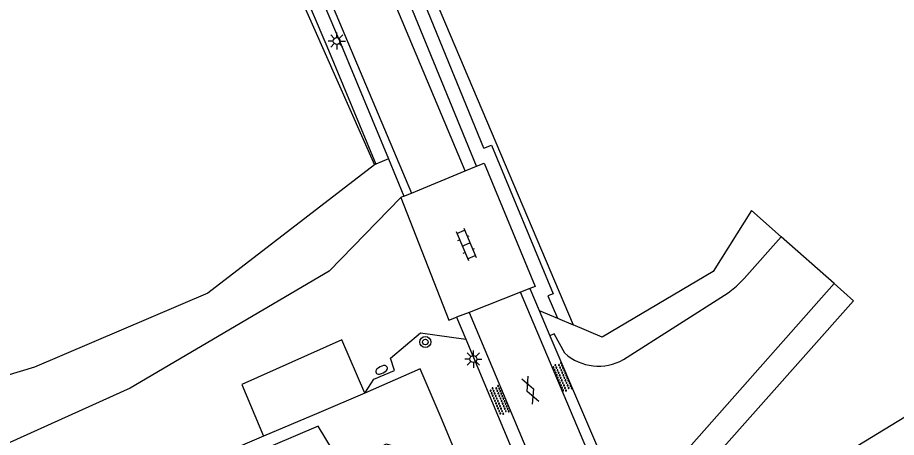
# Model space of a CAD drawing. Extents: x 124000 to 129000, y 395500 to 397503.
# Drawn here: x 128564.6 to 128628.5, y 396069.7 to 396100.2 of the extents above; entities that cross this region are included whole.
import ezdxf

# ---------------------------------------------------------------- set-up
doc = ezdxf.new("R2010")
doc.units = 0
for name, color, linetype in [('gg-afsc-hekwerk', 7, 'Continuous'), ('gg-bbg-gedigitaliseerde bijgebouw', 7, 'Continuous'), ('gg-knt-verharding', 7, 'Continuous'), ('gt-grn-groengrens', 7, 'Continuous'), ('gt-grn-groengrens NZ', 7, 'Continuous'), ('gt-symb-boom', 7, 'Continuous'), ('gt-symb-brandkraan', 7, 'Continuous'), ('gt-symb-gesloten verharding', 7, 'Continuous'), ('gt-symb-klinker verharding', 7, 'Continuous'), ('gt-symb-lichtmast', 7, 'Continuous'), ('gt-symb-overige verharding', 7, 'Continuous')]:
    doc.layers.add(name, color=color, linetype=linetype)

# ---------------------------------------------------------------- blocks, each defined once
blk = doc.blocks.new('gt0-LMAST')
at = {"layer": 'gt-symb-lichtmast'}
for p, q in [((-0.182, 0.173), (-0.447, 0.438)), ((-0.005, 0.246), (-0.005, 0.621)), ((0.172, 0.173), (0.437, 0.438)), ((-0.255, -0.004), (-0.63, -0.004)), ((-0.182, -0.181), (-0.447, -0.446)), ((-0.005, -0.254), (-0.005, -0.629)), ((0.437, -0.446), (0.172, -0.181)), ((0.245, -0.004), (0.62, -0.004))]:
    blk.add_line(p, q, dxfattribs=at)
blk.add_circle((-0.005, -0.004), 0.25, dxfattribs=at)
blk = doc.blocks.new('gt0-KL1')
at = {"layer": 'gt-symb-klinker verharding'}
for p, q in [((-1.15, 0.3), (1.15, 0.3)), ((-1, -0.3), (-1, 0.3)), ((-0.5, 0.3), (-0.5, 0.45)), ((0, -0.3), (0, 0.3)), ((0.5, 0.3), (0.5, 0.45)), ((1, -0.3), (1, 0.3)), ((-1.15, -0.3), (1.15, -0.3)), ((-0.5, -0.45), (-0.5, -0.3)), ((0.5, -0.45), (0.5, -0.3))]:
    blk.add_line(p, q, dxfattribs=at)
blk = doc.blocks.new('gt0-OVH')
at = {"layer": 'gt-symb-overige verharding'}
for points in [[(-0.972, 0.298), (-0.967, 0.308), (-0.965, 0.319), (-0.966, 0.33), (-0.971, 0.34), (-0.978, 0.348), (-0.988, 0.353), (-0.999, 0.355), (-1.01, 0.354), (-1.02, 0.349), (-1.028, 0.342), (-1.033, 0.332), (-1.035, 0.321), (-1.034, 0.31), (-1.029, 0.3), (-1.022, 0.292), (-1.012, 0.287), (-1.001, 0.285), (-0.99, 0.286), (-0.98, 0.291)], [(-0.872, 0.106), (-0.867, 0.116), (-0.865, 0.126), (-0.866, 0.137), (-0.871, 0.147), (-0.878, 0.156), (-0.888, 0.161), (-0.899, 0.163), (-0.91, 0.162), (-0.92, 0.157), (-0.928, 0.15), (-0.933, 0.14), (-0.935, 0.129), (-0.934, 0.118), (-0.929, 0.108), (-0.922, 0.1), (-0.912, 0.095), (-0.901, 0.092), (-0.89, 0.094), (-0.88, 0.098)], [(-0.772, 0.298), (-0.767, 0.308), (-0.765, 0.319), (-0.766, 0.33), (-0.771, 0.34), (-0.778, 0.348), (-0.788, 0.353), (-0.799, 0.355), (-0.81, 0.354), (-0.82, 0.349), (-0.828, 0.342), (-0.833, 0.332), (-0.835, 0.321), (-0.834, 0.31), (-0.829, 0.3), (-0.822, 0.292), (-0.812, 0.287), (-0.801, 0.285), (-0.79, 0.286), (-0.78, 0.291)], [(-0.672, 0.106), (-0.667, 0.116), (-0.665, 0.126), (-0.666, 0.137), (-0.671, 0.147), (-0.678, 0.156), (-0.688, 0.161), (-0.699, 0.163), (-0.71, 0.162), (-0.72, 0.157), (-0.728, 0.15), (-0.733, 0.14), (-0.735, 0.129), (-0.734, 0.118), (-0.729, 0.108), (-0.722, 0.1), (-0.712, 0.095), (-0.701, 0.092), (-0.69, 0.094), (-0.68, 0.098)], [(-0.572, 0.298), (-0.567, 0.308), (-0.565, 0.319), (-0.566, 0.33), (-0.571, 0.34), (-0.578, 0.348), (-0.588, 0.353), (-0.599, 0.355), (-0.61, 0.354), (-0.62, 0.349), (-0.628, 0.342), (-0.633, 0.332), (-0.635, 0.321), (-0.634, 0.31), (-0.629, 0.3), (-0.622, 0.292), (-0.612, 0.287), (-0.601, 0.285), (-0.59, 0.286), (-0.58, 0.291)], [(-0.472, 0.106), (-0.467, 0.116), (-0.465, 0.126), (-0.466, 0.137), (-0.471, 0.147), (-0.478, 0.156), (-0.488, 0.161), (-0.499, 0.163), (-0.51, 0.162), (-0.52, 0.157), (-0.528, 0.15), (-0.533, 0.14), (-0.535, 0.129), (-0.534, 0.118), (-0.529, 0.108), (-0.522, 0.1), (-0.512, 0.095), (-0.501, 0.092), (-0.49, 0.094), (-0.48, 0.098)], [(-0.372, 0.298), (-0.367, 0.308), (-0.365, 0.319), (-0.366, 0.33), (-0.371, 0.34), (-0.378, 0.348), (-0.388, 0.353), (-0.399, 0.355), (-0.41, 0.354), (-0.42, 0.349), (-0.428, 0.342), (-0.433, 0.332), (-0.435, 0.321), (-0.434, 0.31), (-0.429, 0.3), (-0.422, 0.292), (-0.412, 0.287), (-0.401, 0.285), (-0.39, 0.286), (-0.38, 0.291)], [(-0.272, 0.106), (-0.267, 0.116), (-0.265, 0.126), (-0.266, 0.137), (-0.271, 0.147), (-0.278, 0.156), (-0.288, 0.161), (-0.299, 0.163), (-0.31, 0.162), (-0.32, 0.157), (-0.328, 0.15), (-0.333, 0.14), (-0.335, 0.129), (-0.334, 0.118), (-0.329, 0.108), (-0.322, 0.1), (-0.312, 0.095), (-0.301, 0.092), (-0.29, 0.094), (-0.28, 0.098)], [(-0.172, 0.298), (-0.167, 0.308), (-0.165, 0.319), (-0.166, 0.33), (-0.171, 0.34), (-0.178, 0.348), (-0.188, 0.353), (-0.199, 0.355), (-0.21, 0.354), (-0.22, 0.349), (-0.228, 0.342), (-0.233, 0.332), (-0.235, 0.321), (-0.234, 0.31), (-0.229, 0.3), (-0.222, 0.292), (-0.212, 0.287), (-0.201, 0.285), (-0.19, 0.286), (-0.18, 0.291)], [(-0.072, 0.106), (-0.067, 0.116), (-0.065, 0.126), (-0.066, 0.137), (-0.071, 0.147), (-0.078, 0.156), (-0.088, 0.161), (-0.099, 0.163), (-0.11, 0.162), (-0.12, 0.157), (-0.128, 0.15), (-0.133, 0.14), (-0.135, 0.129), (-0.134, 0.118), (-0.129, 0.108), (-0.122, 0.1), (-0.112, 0.095), (-0.101, 0.092), (-0.09, 0.094), (-0.08, 0.098)], [(0.028, 0.298), (0.033, 0.308), (0.035, 0.319), (0.034, 0.33), (0.029, 0.34), (0.022, 0.348), (0.012, 0.353), (0.001, 0.355), (-0.01, 0.354), (-0.02, 0.349), (-0.028, 0.342), (-0.033, 0.332), (-0.035, 0.321), (-0.034, 0.31), (-0.029, 0.3), (-0.022, 0.292), (-0.012, 0.287), (-0.001, 0.285), (0.01, 0.286), (0.02, 0.291)], [(0.128, 0.106), (0.133, 0.116), (0.135, 0.126), (0.134, 0.137), (0.129, 0.147), (0.122, 0.156), (0.112, 0.161), (0.101, 0.163), (0.09, 0.162), (0.08, 0.157), (0.072, 0.15), (0.067, 0.14), (0.065, 0.129), (0.066, 0.118), (0.071, 0.108), (0.078, 0.1), (0.088, 0.095), (0.099, 0.092), (0.11, 0.094), (0.12, 0.098)], [(0.228, 0.298), (0.233, 0.308), (0.235, 0.319), (0.234, 0.33), (0.229, 0.34), (0.222, 0.348), (0.212, 0.353), (0.201, 0.355), (0.19, 0.354), (0.18, 0.349), (0.172, 0.342), (0.167, 0.332), (0.165, 0.321), (0.166, 0.31), (0.171, 0.3), (0.178, 0.292), (0.188, 0.287), (0.199, 0.285), (0.21, 0.286), (0.22, 0.291)], [(0.328, 0.106), (0.333, 0.116), (0.335, 0.126), (0.334, 0.137), (0.329, 0.147), (0.322, 0.156), (0.312, 0.161), (0.301, 0.163), (0.29, 0.162), (0.28, 0.157), (0.272, 0.15), (0.267, 0.14), (0.265, 0.129), (0.266, 0.118), (0.271, 0.108), (0.278, 0.1), (0.288, 0.095), (0.299, 0.092), (0.31, 0.094), (0.32, 0.098)], [(0.428, 0.298), (0.433, 0.308), (0.435, 0.319), (0.434, 0.33), (0.429, 0.34), (0.422, 0.348), (0.412, 0.353), (0.401, 0.355), (0.39, 0.354), (0.38, 0.349), (0.372, 0.342), (0.367, 0.332), (0.365, 0.321), (0.366, 0.31), (0.371, 0.3), (0.378, 0.292), (0.388, 0.287), (0.399, 0.285), (0.41, 0.286), (0.42, 0.291)], [(0.528, 0.106), (0.533, 0.116), (0.535, 0.126), (0.534, 0.137), (0.529, 0.147), (0.522, 0.156), (0.512, 0.161), (0.501, 0.163), (0.49, 0.162), (0.48, 0.157), (0.472, 0.15), (0.467, 0.14), (0.465, 0.129), (0.466, 0.118), (0.471, 0.108), (0.478, 0.1), (0.488, 0.095), (0.499, 0.092), (0.51, 0.094), (0.52, 0.098)], [(0.628, 0.298), (0.633, 0.308), (0.635, 0.319), (0.634, 0.33), (0.629, 0.34), (0.622, 0.348), (0.612, 0.353), (0.601, 0.355), (0.59, 0.354), (0.58, 0.349), (0.572, 0.342), (0.567, 0.332), (0.565, 0.321), (0.566, 0.31), (0.571, 0.3), (0.578, 0.292), (0.588, 0.287), (0.599, 0.285), (0.61, 0.286), (0.62, 0.291)], [(0.728, 0.106), (0.733, 0.116), (0.735, 0.126), (0.734, 0.137), (0.729, 0.147), (0.722, 0.156), (0.712, 0.161), (0.701, 0.163), (0.69, 0.162), (0.68, 0.157), (0.672, 0.15), (0.667, 0.14), (0.665, 0.129), (0.666, 0.118), (0.671, 0.108), (0.678, 0.1), (0.688, 0.095), (0.699, 0.092), (0.71, 0.094), (0.72, 0.098)], [(0.828, 0.298), (0.833, 0.308), (0.835, 0.319), (0.834, 0.33), (0.829, 0.34), (0.822, 0.348), (0.812, 0.353), (0.801, 0.355), (0.79, 0.354), (0.78, 0.349), (0.772, 0.342), (0.767, 0.332), (0.765, 0.321), (0.766, 0.31), (0.771, 0.3), (0.778, 0.292), (0.788, 0.287), (0.799, 0.285), (0.81, 0.286), (0.82, 0.291)], [(0.928, 0.106), (0.933, 0.116), (0.935, 0.126), (0.934, 0.137), (0.929, 0.147), (0.922, 0.156), (0.912, 0.161), (0.901, 0.163), (0.89, 0.162), (0.88, 0.157), (0.872, 0.15), (0.867, 0.14), (0.865, 0.129), (0.866, 0.118), (0.871, 0.108), (0.878, 0.1), (0.888, 0.095), (0.899, 0.092), (0.91, 0.094), (0.92, 0.098)], [(1.028, 0.298), (1.033, 0.308), (1.035, 0.319), (1.034, 0.33), (1.029, 0.34), (1.022, 0.348), (1.012, 0.353), (1.001, 0.355), (0.99, 0.354), (0.98, 0.349), (0.972, 0.342), (0.967, 0.332), (0.965, 0.321), (0.966, 0.31), (0.971, 0.3), (0.978, 0.292), (0.988, 0.287), (0.999, 0.285), (1.01, 0.286), (1.02, 0.291)], [(-0.972, -0.142), (-0.967, -0.132), (-0.965, -0.121), (-0.966, -0.11), (-0.971, -0.1), (-0.978, -0.092), (-0.988, -0.087), (-0.999, -0.085), (-1.01, -0.086), (-1.02, -0.091), (-1.028, -0.098), (-1.033, -0.108), (-1.035, -0.119), (-1.034, -0.13), (-1.029, -0.14), (-1.022, -0.148), (-1.012, -0.153), (-1.001, -0.155), (-0.99, -0.154), (-0.98, -0.149)], [(-0.872, -0.334), (-0.867, -0.324), (-0.865, -0.314), (-0.866, -0.303), (-0.871, -0.293), (-0.878, -0.284), (-0.888, -0.279), (-0.899, -0.277), (-0.91, -0.278), (-0.92, -0.283), (-0.928, -0.29), (-0.933, -0.3), (-0.935, -0.311), (-0.934, -0.322), (-0.929, -0.332), (-0.922, -0.34), (-0.912, -0.345), (-0.901, -0.348), (-0.89, -0.346), (-0.88, -0.342)], [(-0.772, -0.142), (-0.767, -0.132), (-0.765, -0.121), (-0.766, -0.11), (-0.771, -0.1), (-0.778, -0.092), (-0.788, -0.087), (-0.799, -0.085), (-0.81, -0.086), (-0.82, -0.091), (-0.828, -0.098), (-0.833, -0.108), (-0.835, -0.119), (-0.834, -0.13), (-0.829, -0.14), (-0.822, -0.148), (-0.812, -0.153), (-0.801, -0.155), (-0.79, -0.154), (-0.78, -0.149)], [(-0.672, -0.334), (-0.667, -0.324), (-0.665, -0.314), (-0.666, -0.303), (-0.671, -0.293), (-0.678, -0.284), (-0.688, -0.279), (-0.699, -0.277), (-0.71, -0.278), (-0.72, -0.283), (-0.728, -0.29), (-0.733, -0.3), (-0.735, -0.311), (-0.734, -0.322), (-0.729, -0.332), (-0.722, -0.34), (-0.712, -0.345), (-0.701, -0.348), (-0.69, -0.346), (-0.68, -0.342)], [(-0.572, -0.142), (-0.567, -0.132), (-0.565, -0.121), (-0.566, -0.11), (-0.571, -0.1), (-0.578, -0.092), (-0.588, -0.087), (-0.599, -0.085), (-0.61, -0.086), (-0.62, -0.091), (-0.628, -0.098), (-0.633, -0.108), (-0.635, -0.119), (-0.634, -0.13), (-0.629, -0.14), (-0.622, -0.148), (-0.612, -0.153), (-0.601, -0.155), (-0.59, -0.154), (-0.58, -0.149)], [(-0.472, -0.334), (-0.467, -0.324), (-0.465, -0.314), (-0.466, -0.303), (-0.471, -0.293), (-0.478, -0.284), (-0.488, -0.279), (-0.499, -0.277), (-0.51, -0.278), (-0.52, -0.283), (-0.528, -0.29), (-0.533, -0.3), (-0.535, -0.311), (-0.534, -0.322), (-0.529, -0.332), (-0.522, -0.34), (-0.512, -0.345), (-0.501, -0.348), (-0.49, -0.346), (-0.48, -0.342)], [(-0.372, -0.142), (-0.367, -0.132), (-0.365, -0.121), (-0.366, -0.11), (-0.371, -0.1), (-0.378, -0.092), (-0.388, -0.087), (-0.399, -0.085), (-0.41, -0.086), (-0.42, -0.091), (-0.428, -0.098), (-0.433, -0.108), (-0.435, -0.119), (-0.434, -0.13), (-0.429, -0.14), (-0.422, -0.148), (-0.412, -0.153), (-0.401, -0.155), (-0.39, -0.154), (-0.38, -0.149)], [(-0.272, -0.334), (-0.267, -0.324), (-0.265, -0.314), (-0.266, -0.303), (-0.271, -0.293), (-0.278, -0.284), (-0.288, -0.279), (-0.299, -0.277), (-0.31, -0.278), (-0.32, -0.283), (-0.328, -0.29), (-0.333, -0.3), (-0.335, -0.311), (-0.334, -0.322), (-0.329, -0.332), (-0.322, -0.34), (-0.312, -0.345), (-0.301, -0.348), (-0.29, -0.346), (-0.28, -0.342)], [(-0.172, -0.142), (-0.167, -0.132), (-0.165, -0.121), (-0.166, -0.11), (-0.171, -0.1), (-0.178, -0.092), (-0.188, -0.087), (-0.199, -0.085), (-0.21, -0.086), (-0.22, -0.091), (-0.228, -0.098), (-0.233, -0.108), (-0.235, -0.119), (-0.234, -0.13), (-0.229, -0.14), (-0.222, -0.148), (-0.212, -0.153), (-0.201, -0.155), (-0.19, -0.154), (-0.18, -0.149)], [(-0.072, -0.334), (-0.067, -0.324), (-0.065, -0.314), (-0.066, -0.303), (-0.071, -0.293), (-0.078, -0.284), (-0.088, -0.279), (-0.099, -0.277), (-0.11, -0.278), (-0.12, -0.283), (-0.128, -0.29), (-0.133, -0.3), (-0.135, -0.311), (-0.134, -0.322), (-0.129, -0.332), (-0.122, -0.34), (-0.112, -0.345), (-0.101, -0.348), (-0.09, -0.346), (-0.08, -0.342)], [(0.028, -0.142), (0.033, -0.132), (0.035, -0.121), (0.034, -0.11), (0.029, -0.1), (0.022, -0.092), (0.012, -0.087), (0.001, -0.085), (-0.01, -0.086), (-0.02, -0.091), (-0.028, -0.098), (-0.033, -0.108), (-0.035, -0.119), (-0.034, -0.13), (-0.029, -0.14), (-0.022, -0.148), (-0.012, -0.153), (-0.001, -0.155), (0.01, -0.154), (0.02, -0.149)], [(0.128, -0.334), (0.133, -0.324), (0.135, -0.314), (0.134, -0.303), (0.129, -0.293), (0.122, -0.284), (0.112, -0.279), (0.101, -0.277), (0.09, -0.278), (0.08, -0.283), (0.072, -0.29), (0.067, -0.3), (0.065, -0.311), (0.066, -0.322), (0.071, -0.332), (0.078, -0.34), (0.088, -0.345), (0.099, -0.348), (0.11, -0.346), (0.12, -0.342)], [(0.228, -0.142), (0.233, -0.132), (0.235, -0.121), (0.234, -0.11), (0.229, -0.1), (0.222, -0.092), (0.212, -0.087), (0.201, -0.085), (0.19, -0.086), (0.18, -0.091), (0.172, -0.098), (0.167, -0.108), (0.165, -0.119), (0.166, -0.13), (0.171, -0.14), (0.178, -0.148), (0.188, -0.153), (0.199, -0.155), (0.21, -0.154), (0.22, -0.149)], [(0.328, -0.334), (0.333, -0.324), (0.335, -0.314), (0.334, -0.303), (0.329, -0.293), (0.322, -0.284), (0.312, -0.279), (0.301, -0.277), (0.29, -0.278), (0.28, -0.283), (0.272, -0.29), (0.267, -0.3), (0.265, -0.311), (0.266, -0.322), (0.271, -0.332), (0.278, -0.34), (0.288, -0.345), (0.299, -0.348), (0.31, -0.346), (0.32, -0.342)], [(0.428, -0.142), (0.433, -0.132), (0.435, -0.121), (0.434, -0.11), (0.429, -0.1), (0.422, -0.092), (0.412, -0.087), (0.401, -0.085), (0.39, -0.086), (0.38, -0.091), (0.372, -0.098), (0.367, -0.108), (0.365, -0.119), (0.366, -0.13), (0.371, -0.14), (0.378, -0.148), (0.388, -0.153), (0.399, -0.155), (0.41, -0.154), (0.42, -0.149)], [(0.528, -0.334), (0.533, -0.324), (0.535, -0.314), (0.534, -0.303), (0.529, -0.293), (0.522, -0.284), (0.512, -0.279), (0.501, -0.277), (0.49, -0.278), (0.48, -0.283), (0.472, -0.29), (0.467, -0.3), (0.465, -0.311), (0.466, -0.322), (0.471, -0.332), (0.478, -0.34), (0.488, -0.345), (0.499, -0.348), (0.51, -0.346), (0.52, -0.342)], [(0.628, -0.142), (0.633, -0.132), (0.635, -0.121), (0.634, -0.11), (0.629, -0.1), (0.622, -0.092), (0.612, -0.087), (0.601, -0.085), (0.59, -0.086), (0.58, -0.091), (0.572, -0.098), (0.567, -0.108), (0.565, -0.119), (0.566, -0.13), (0.571, -0.14), (0.578, -0.148), (0.588, -0.153), (0.599, -0.155), (0.61, -0.154), (0.62, -0.149)], [(0.728, -0.334), (0.733, -0.324), (0.735, -0.314), (0.734, -0.303), (0.729, -0.293), (0.722, -0.284), (0.712, -0.279), (0.701, -0.277), (0.69, -0.278), (0.68, -0.283), (0.672, -0.29), (0.667, -0.3), (0.665, -0.311), (0.666, -0.322), (0.671, -0.332), (0.678, -0.34), (0.688, -0.345), (0.699, -0.348), (0.71, -0.346), (0.72, -0.342)], [(0.828, -0.142), (0.833, -0.132), (0.835, -0.121), (0.834, -0.11), (0.829, -0.1), (0.822, -0.092), (0.812, -0.087), (0.801, -0.085), (0.79, -0.086), (0.78, -0.091), (0.772, -0.098), (0.767, -0.108), (0.765, -0.119), (0.766, -0.13), (0.771, -0.14), (0.778, -0.148), (0.788, -0.153), (0.799, -0.155), (0.81, -0.154), (0.82, -0.149)], [(0.928, -0.334), (0.933, -0.324), (0.935, -0.314), (0.934, -0.303), (0.929, -0.293), (0.922, -0.284), (0.912, -0.279), (0.901, -0.277), (0.89, -0.278), (0.88, -0.283), (0.872, -0.29), (0.867, -0.3), (0.865, -0.311), (0.866, -0.322), (0.871, -0.332), (0.878, -0.34), (0.888, -0.345), (0.899, -0.348), (0.91, -0.346), (0.92, -0.342)], [(1.028, -0.142), (1.033, -0.132), (1.035, -0.121), (1.034, -0.11), (1.029, -0.1), (1.022, -0.092), (1.012, -0.087), (1.001, -0.085), (0.99, -0.086), (0.98, -0.091), (0.972, -0.098), (0.967, -0.108), (0.965, -0.119), (0.966, -0.13), (0.971, -0.14), (0.978, -0.148), (0.988, -0.153), (0.999, -0.155), (1.01, -0.154), (1.02, -0.149)]]:
    blk.add_lwpolyline(points, close=True, dxfattribs=at)
blk = doc.blocks.new('gt0-GESVH1')
at = {"layer": 'gt-symb-gesloten verharding'}
for p, q in [((-0.992, -0.261), (0.008, 0.239)), ((0.008, -0.261), (-0.992, 0.239)), ((0.008, 0.239), (1.008, -0.261)), ((1.008, 0.239), (0.008, -0.261))]:
    blk.add_line(p, q, dxfattribs=at)
blk = doc.blocks.new('gt0-BR')
at = {"layer": 'gt-symb-brandkraan'}
for centre, radius, start, end in [((-0.244, 0), 0.206, 107.56694, 252.43307), ((0.599, -2.664), 3, 106.89205, 107.56694), ((0, -0.691), 0.938, 73.10799, 106.89205), ((-0.599, -2.664), 3, 72.43309, 73.10799), ((0.244, 0), 0.206, 287.56695, 72.43309), ((0.599, 2.664), 3, 252.43307, 253.10797), ((0, 0.691), 0.938, 253.10797, 286.89206), ((-0.599, 2.664), 3, 286.89206, 287.56695)]:
    blk.add_arc(centre, radius, start, end, dxfattribs=at)
blk = doc.blocks.new('gt0-BOOM')
at = {"layer": 'gt-symb-boom'}
for radius in [0.4, 0.2]:
    blk.add_circle((0, 0), radius, dxfattribs=at)

msp = doc.modelspace()

# ---------------------------------------------------------------- linework, layer by layer
at = {"layer": 'gg-afsc-hekwerk'}
for p, q in [((128623.973, 396080.901), (128620.13, 396084.305)), ((128589.864, 396072.957), (128586.521, 396071.509)), ((128586.521, 396071.509), (128582.507, 396069.818)), ((128597.491, 396066.24), (128595.474, 396070.994)), ((128582.507, 396069.818), (128536.853, 396050.587))]:
    msp.add_line(p, q, dxfattribs=at)
for points in [[(128521.736, 396274.11), (128535.379, 396242.282), (128566.543, 396168.608), (128605.007, 396077.9)], [(128620.13, 396084.305), (128617.965, 396086.224), (128615.188, 396081.792), (128607.125, 396077.008), (128605.007, 396077.9)], [(128611.704, 396062.212), (128611.91, 396064.503), (128625.394, 396079.642), (128623.973, 396080.901)], [(128595.474, 396070.994), (128593.894, 396074.702), (128589.864, 396072.957)]]:
    msp.add_lwpolyline(points, dxfattribs=at)
at = {"layer": 'gg-bbg-gedigitaliseerde bijgebouw'}
msp.add_lwpolyline([(128619.859, 396065.595), (128643.656, 396080.093), (128643.556, 396080.258), (128643.721, 396080.358), (128645.773, 396076.974), (128673.496, 396093.78), (128677.752, 396092.832), (128677.71, 396092.642), (128695.035, 396063.989)], dxfattribs=at)
at = {"layer": 'gg-knt-verharding'}
for p, q in [((128591.586, 396089.962), (128592.711, 396087.247)), ((128597.159, 396089.09), (128597.978, 396089.429)), ((128593.249, 396087.47), (128597.159, 396089.09)), ((128592.711, 396087.247), (128592.476, 396087.15)), ((128592.711, 396087.247), (128593.249, 396087.47)), ((128601.177, 396080.28), (128597.437, 396078.816)), ((128601.849, 396080.543), (128601.177, 396080.28)), ((128622.007, 396031.005), (128601.177, 396080.28)), ((128601.849, 396080.543), (128602.534, 396078.941)), ((128602.534, 396078.941), (128603.314, 396077.118)), ((128602.534, 396078.941), (128603.86, 396078.383)), ((128597.437, 396078.816), (128596.539, 396078.464)), ((128596.539, 396078.464), (128597.207, 396076.87)), ((128597.437, 396078.816), (128622.259, 396019.963)), ((128603.86, 396078.383), (128605.007, 396077.9)), ((128597.207, 396076.87), (128601.289, 396067.133))]:
    msp.add_line(p, q, dxfattribs=at)
for points in [[(128408.312, 396528.995), (128413.976, 396515.802), (128423.898, 396492.544), (128433.418, 396469.857), (128443.108, 396446.886), (128462.945, 396399.429), (128473.062, 396374.971), (128482.541, 396351.97), (128492.125, 396328.579), (128501.456, 396305.661), (128511.028, 396282.552), (128520.46, 396259.721), (128530.305, 396236.498), (128540.001, 396213.493), (128549.687, 396190.629), (128593.249, 396087.47)], [(128471.961, 396375.923), (128481.897, 396351.73), (128491.484, 396328.218), (128500.951, 396305.404), (128510.434, 396282.351), (128519.893, 396259.416), (128529.799, 396236.313), (128539.451, 396213.135), (128568.588, 396144.483), (128578.201, 396121.523), (128588.028, 396098.552), (128591.586, 396089.962)], [(128597.159, 396089.09), (128553.859, 396192.096), (128544.028, 396215.279), (128524.437, 396261.329), (128514.993, 396284.067), (128505.71, 396307.25), (128505.342, 396309.669)], [(128597.978, 396089.429), (128593.326, 396100.765), (128583.631, 396123.722), (128563.986, 396169.669), (128554.347, 396192.405), (128535.052, 396238.197), (128525.033, 396261.51), (128519.636, 396274.589)], [(128597.978, 396089.429), (128598.533, 396089.659), (128602.242, 396080.706), (128601.849, 396080.543)], [(128592.476, 396087.15), (128587.284, 396081.817), (128572.804, 396073.32), (128544.78, 396060.677), (128531.064, 396058.306), (128523.746, 396056.673), (128520.382, 396058.461), (128519.376, 396057.67)], [(128592.476, 396087.15), (128595.964, 396078.239), (128596.539, 396078.464)], [(128608.657, 396075.392), (128616.284, 396080.226), (128616.88, 396080.721), (128617.439, 396081.268), (128620.13, 396084.305)], [(128623.973, 396080.901), (128611.935, 396067.314), (128611.324, 396066.547)], [(128589.864, 396072.957), (128590.524, 396073.965), (128592.026, 396074.595), (128591.734, 396075.478), (128593.923, 396077.32), (128597.207, 396076.87)], [(128604.398, 396075.852), (128603.63, 396077.253), (128603.314, 396077.118)], [(128603.314, 396077.118), (128608.21, 396065.673), (128610.54, 396060.072)], [(128589.864, 396072.957), (128588.196, 396076.809), (128580.921, 396073.585), (128582.507, 396069.818)], [(128597.491, 396066.24), (128595.297, 396065.406), (128593.82, 396068.601), (128591.42, 396069.248), (128590.17, 396068.657), (128588.082, 396067.908), (128586.478, 396070.538), (128538.384, 396050.066), (128554.856, 396011.144), (128557.257, 396010.497), (128603.961, 396030.376), (128603.328, 396031.899)]]:
    msp.add_lwpolyline(points, dxfattribs=at)
msp.add_arc((128606.846, 396078.568), 3.656, 227.97194, 299.69921, dxfattribs=at)
at = {"layer": 'gt-grn-groengrens'}
for p, q in [((128576.668, 396120.936), (128590.562, 396089.538)), ((128591.586, 396089.962), (128590.662, 396089.579)), ((128590.662, 396089.579), (128590.562, 396089.538))]:
    msp.add_line(p, q, dxfattribs=at)
msp.add_lwpolyline([(128590.562, 396089.538), (128578.45, 396080.204), (128565.859, 396074.832), (128554.126, 396071.31), (128514.859, 396061.937)], dxfattribs=at)
at = {"layer": 'gt-grn-groengrens NZ'}
msp.add_line((128603.166, 396080.007), (128603.86, 396078.383), dxfattribs=at)
for points in [[(128471.037, 396375.541), (128480.971, 396351.351), (128490.559, 396327.838), (128500.027, 396305.022), (128509.509, 396281.97), (128518.971, 396259.028), (128528.878, 396235.924), (128538.529, 396212.747), (128567.667, 396144.095), (128577.28, 396121.133), (128587.106, 396098.164), (128590.662, 396089.579)], [(128598.522, 396090.737), (128594.249, 396101.149), (128584.551, 396124.113), (128564.906, 396170.061), (128555.268, 396192.794), (128535.972, 396238.589), (128525.955, 396261.898), (128520.83, 396274.317)], [(128598.522, 396090.737), (128599.074, 396090.966), (128603.548, 396080.165), (128603.166, 396080.007)]]:
    msp.add_lwpolyline(points, dxfattribs=at)

# ---------------------------------------------------------------- block references
at = {"layer": 'gt-symb-boom'}
msp.add_blockref('gt0-BOOM', (128594.265, 396076.658), dxfattribs=at)
at = {"layer": 'gt-symb-brandkraan', "rotation": -153.0379450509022}
msp.add_blockref('gt0-BR', (128591.082, 396074.637), dxfattribs=at)
at = {"layer": 'gt-symb-gesloten verharding', "rotation": -67.23027336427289}
msp.add_blockref('gt0-GESVH1', (128601.89, 396073.174), dxfattribs=at)
at = {"layer": 'gt-symb-klinker verharding', "rotation": -67.23027336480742}
msp.add_blockref('gt0-KL1', (128597.225, 396083.751), dxfattribs=at)
at = {"layer": 'gt-symb-lichtmast'}
for p in [(128587.83, 396098.532), (128597.76, 396075.426)]:
    msp.add_blockref('gt0-LMAST', p, dxfattribs=at)
at = {"layer": 'gt-symb-overige verharding'}
for p, rotation in [((128604.213, 396074.106), -67.23027336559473), ((128599.646, 396072.419), -67.23027336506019)]:
    msp.add_blockref('gt0-OVH', p, dxfattribs=dict(at, rotation=rotation))

doc.saveas('drawing.dxf')
